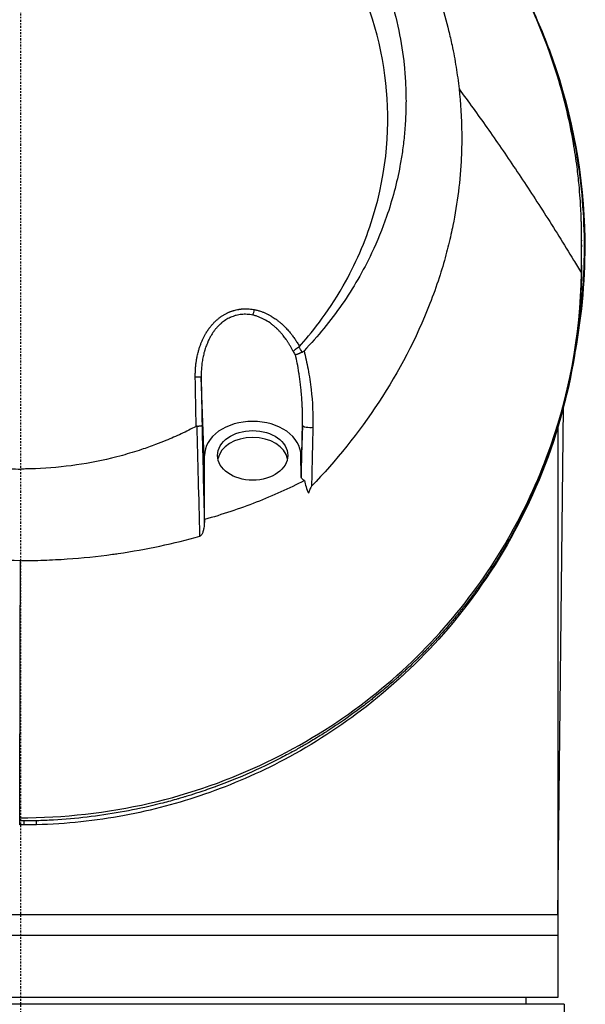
# Model space of a CAD drawing. Header units: millimetres. Extents: x 0 to 4378, y 0 to 2376.
# Tile 624 of 656: x 2251 to 2292, y 1814 to 1886. Entities that reach past the tile are written whole.
import ezdxf

# ---------------------------------------------------------------- set-up
doc = ezdxf.new("R2010")
doc.units = ezdxf.units.MM
doc.header["$LTSCALE"] = 0.2
doc.linetypes.add('CENTER2', pattern=[1.125, 0.75, -0.125, 0.125, -0.125])
doc.layers.add('02_Center Line', color=1, linetype='CENTER2')

# ---------------------------------------------------------------- blocks, each defined once
blk = doc.blocks.new('A$C1d6742d2')
for p, q in [((39.441, 1369.411), (39.441, 1369.407)), ((40.73, 1369.705), (40.73, 1369.866)), ((40.73, 1369.639), (40.73, 1369.8)), ((40.73, 1369.366), (40.73, 1369.205)), ((39.485, 1369.336), (39.485, 1369.34)), ((40.73, 1367.87), (40.73, 1368.031)), ((40.351, 1362.28), (40.351, 1362.28)), ((40.229, 1361.464), (40.229, 1361.464)), ((13.359, 1353.213), (13.118, 1359.725)), ((39.006, 1320.7), (39.418, 1357.552)), ((39.418, 1357.619), (39.418, 1357.619)), ((20.471, 1356.232), (20.365, 1353.375)), ((39, 1356.07), (39, 1314.7)), ((13.359, 1349.425), (13.359, 1354.061)), ((20.372, 1352.568), (20.359, 1354.061)), ((-0.03, 1327.223), (-0.056, 1327.223)), ((-0.055, 1327.516), (-0.055, 1327.746)), ((39.006, 1320.7), (-39.006, 1320.7)), ((39, 1319.2), (-39, 1319.2)), ((39, 1314.7), (-39, 1314.7)), ((36.713, 1314.2), (36.721, 1314.7)), ((39.467, 1314.2), (-39.467, 1314.2)), ((39.467, 1314.2), (39.525, 1307.501))]:
    blk.add_line(p, q)
for centre, major_axis, ratio, start_param, end_param in [((39.724, 1367.041), (1, -0.019), 0.706619, 0.000005, 0.013273), ((16.875, 1364.593), (0.095, 0.491), 0.171727, 3.969203, 4.870511), ((16.574, 1359.353), (3.864, 0.903), 0.946376, 0.322075, 0.400787), ((19.629, 1362.882), (0.581, -0.954), 0.414136, 0.00094, 0.125378), ((17.669, 1359.644), (-0.955, 3.618), 0.893967, 5.025478, 5.142603), ((20.231, 1362.184), (-0.173, 0.631), 0.753521, 3.244774, 3.56331), ((12.618, 1359.715), (0.5, 0.009), 0.072072, 0.018559, 1.420074), ((12.816, 1355.447), (0.005, 0.742), 0.421732, 0.0112, 0.223639), ((21.93, 1330.935), (-7.364, 286.577), 0.028362, 1.481635, 1.50657), ((16.857, 1353.566), (2.55, 0), 0.707097, 0.137693, 3.003899), ((12.872, 1349.428), (0.487, -0.01), 0.816194, 6.243172, 6.299852), ((1.136, 1328.237), (0.027, -1), 0.02572, 0.005843, 0.785049)]:
    blk.add_ellipse(centre, major_axis=major_axis, ratio=ratio, start_param=start_param, end_param=end_param)
blk.add_ellipse((16.857, 1354.061), major_axis=(2.55, 0), ratio=0.707097)
for points, knots in [([(3.068, 1409.103), (4.445, 1408.947), (5.82, 1408.689), (8.493, 1408.018), (9.811, 1407.602), (13.686, 1406.108), (16.132, 1404.807), (19.871, 1402.185), (21.266, 1401.024), (22.721, 1399.594), (22.884, 1399.43), (24.294, 1397.984), (25.43, 1396.606), (27.197, 1394.053), (27.883, 1392.917), (28.947, 1390.869), (29.359, 1389.976), (30.276, 1387.715), (30.729, 1386.325), (31.169, 1384.56), (31.251, 1384.208), (31.44, 1383.319), (31.538, 1382.783), (31.704, 1381.753), (31.78, 1381.212), (31.839, 1380.676)], [0.000006, 0.000006, 0.000006, 0.000006, 0.415915, 0.415915, 0.829157, 0.829157, 1.642303, 1.642303, 2.181975, 2.181975, 2.250978, 2.250978, 2.784949, 2.784949, 3.180899, 3.180899, 3.475323, 3.475323, 3.911917, 3.911917, 4.020234, 4.020234, 4.184358, 4.184358, 4.345765, 4.345765, 4.345765, 4.345765]), ([(40.73, 1369.8), (40.73, 1369.846), (40.73, 1369.892), (40.73, 1369.985), (40.73, 1370.028), (40.729, 1370.167), (40.729, 1370.258), (40.726, 1370.533), (40.722, 1370.716), (40.715, 1371.021), (40.711, 1371.143), (40.69, 1371.754), (40.665, 1372.241), (40.607, 1373.055), (40.58, 1373.38), (40.508, 1374.138), (40.459, 1374.57), (40.33, 1375.579), (40.243, 1376.155), (40.011, 1377.495), (39.856, 1378.259), (39.44, 1380.036), (39.161, 1381.046), (38.659, 1382.623), (38.462, 1383.195), (38.012, 1384.414), (37.754, 1385.061), (37.33, 1386.047), (37.177, 1386.389), (36.659, 1387.508), (36.27, 1388.279), (35.378, 1389.918), (34.866, 1390.781), (33.687, 1392.605), (33.009, 1393.563), (31.89, 1395.001), (31.487, 1395.495), (30.281, 1396.901), (29.441, 1397.798), (27.71, 1399.479), (26.825, 1400.268), (25.075, 1401.691), (24.222, 1402.333), (22.551, 1403.485), (21.744, 1404.002), (19.444, 1405.36), (17.895, 1406.15), (15.436, 1407.207), (14.588, 1407.539), (13.72, 1407.845)], [-7.729646, -7.729646, -7.729646, -7.729646, -7.7105, -7.7105, -7.690784, -7.690784, -7.652085, -7.652085, -7.574411, -7.574411, -7.52262, -7.52262, -7.315388, -7.315388, -7.177354, -7.177354, -6.993313, -6.993313, -6.748015, -6.748015, -6.420978, -6.420978, -5.985072, -5.985072, -5.73644, -5.73644, -5.452577, -5.452577, -5.301087, -5.301087, -4.95462, -4.95462, -4.558517, -4.558517, -4.106103, -4.106103, -3.864795, -3.864795, -3.410322, -3.410322, -2.984789, -2.984789, -2.612354, -2.612354, -2.286343, -2.286343, -1.715455, -1.715455, -1.424487, -1.424487, -1.424487, -1.424487]), ([(3.068, 1406.326), (3.654, 1406.264), (4.237, 1406.184), (5.398, 1405.988), (5.976, 1405.872), (7.696, 1405.473), (8.824, 1405.138), (10.238, 1404.623), (10.551, 1404.503), (11.689, 1404.044), (12.5, 1403.672), (16.549, 1401.58), (19.429, 1399.301), (22.029, 1396.234), (22.301, 1395.898), (22.832, 1395.208), (23.087, 1394.859), (23.836, 1393.78), (24.302, 1393.032), (25.154, 1391.5), (25.54, 1390.716), (26.232, 1389.112), (26.536, 1388.295), (27.062, 1386.633), (27.284, 1385.784), (27.635, 1384.088), (27.765, 1383.245), (27.897, 1381.966), (27.93, 1381.533), (27.964, 1380.878), (27.972, 1380.663), (27.989, 1380.019), (27.989, 1379.591), (27.967, 1378.724), (27.945, 1378.283), (27.897, 1377.646), (27.88, 1377.449), (27.823, 1376.875), (27.775, 1376.489), (27.67, 1375.765), (27.614, 1375.422), (27.318, 1373.839), (26.993, 1372.611), (26.264, 1370.506), (25.902, 1369.621), (24.878, 1367.461), (24.156, 1366.21), (22.924, 1364.427), (22.489, 1363.849), (21.572, 1362.729), (21.088, 1362.184), (20.583, 1361.662)], [0.000007, 0.000007, 0.000007, 0.000007, 0.177121, 0.177121, 0.354236, 0.354236, 0.708781, 0.708781, 0.809982, 0.809982, 1.079447, 1.079447, 2.190962, 2.190962, 2.323103, 2.323103, 2.454893, 2.454893, 2.723503, 2.723503, 2.991439, 2.991439, 3.260082, 3.260082, 3.532073, 3.532073, 3.798573, 3.798573, 3.934249, 3.934249, 4.003836, 4.003836, 4.140094, 4.140094, 4.281027, 4.281027, 4.344095, 4.344095, 4.4675, 4.4675, 4.580149, 4.580149, 4.986965, 4.986965, 5.291419, 5.291419, 5.747573, 5.747573, 5.975445, 5.975445, 6.202843, 6.202843, 6.202843, 6.202843]), ([(0.009, 1403.919), (-0.811, 1403.919), (-1.629, 1403.874), (-3.678, 1403.673), (-4.931, 1403.463), (-7.367, 1402.89), (-8.561, 1402.526), (-12.385, 1401.078), (-14.868, 1399.678), (-19.709, 1395.845), (-21.9, 1393.299), (-25.248, 1387.366), (-26.193, 1384.178), (-26.837, 1378.194), (-26.657, 1374.825), (-25.038, 1369.604), (-24.318, 1367.947), (-22.268, 1364.343), (-21.039, 1362.848), (-20.251, 1361.965)], [-3.39418, -3.39418, -3.39418, -3.39418, -3.261671, -3.261671, -3.054858, -3.054858, -2.849127, -2.849127, -2.378218, -2.378218, -1.814355, -1.814355, -1.213576, -1.213576, -0.643142, -0.643142, -0.364576, -0.364576, -0.000015, -0.000015, -0.000015, -0.000015]), ([(20.255, 1361.965), (21.041, 1362.847), (22.267, 1364.338), (24.315, 1367.934), (25.034, 1369.587), (26.656, 1374.802), (26.84, 1378.17), (26.201, 1384.158), (25.258, 1387.347), (21.917, 1393.281), (19.728, 1395.828), (14.889, 1399.667), (12.404, 1401.07), (8.579, 1402.521), (7.385, 1402.886), (4.95, 1403.46), (3.697, 1403.67), (1.649, 1403.873), (0.83, 1403.919), (0.009, 1403.919)], [-6.298185, -6.298185, -6.298185, -6.298185, -5.62338, -5.62338, -5.107672, -5.107672, -4.04946, -4.04946, -2.934387, -2.934387, -1.887256, -1.887256, -1.012101, -1.012101, -0.630052, -0.630052, -0.246202, -0.246202, -0.000001, -0.000001, -0.000001, -0.000001]), ([(36.78, 1387.237), (37.466, 1385.838), (38.071, 1384.401), (40.08, 1378.758), (40.89, 1374.272), (41.002, 1367.103), (40.771, 1364.345), (40.264, 1361.645)], [3.522896, 3.522896, 3.522896, 3.522896, 3.987632, 3.987632, 5.319807, 5.319807, 6.138848, 6.138848, 6.138848, 6.138848]), ([(40.94, 1369.2), (40.94, 1369.47), (40.937, 1369.74), (40.887, 1372.301), (40.651, 1374.569), (39.801, 1379.06), (39.184, 1381.277), (38.24, 1383.828), (38.075, 1384.252), (37.904, 1384.673)], [-0.5034941, -0.5034941, -0.5034941, -0.5034941, -0.4959406, -0.4959406, -0.4320026, -0.4320026, -0.3680646, -0.3680646, -0.3552244, -0.3552244, -0.3552244, -0.3552244]), ([(31.839, 1380.676), (31.945, 1379.642), (32.025, 1378.617), (32.034, 1377.264), (32.034, 1377.108), (32.03, 1376.537), (32.019, 1376.122), (31.921, 1374.048), (31.716, 1372.398), (31.343, 1370.543), (31.297, 1370.326), (31.139, 1369.612), (31.018, 1369.121), (30.734, 1368.069), (30.57, 1367.514), (30.184, 1366.329), (29.961, 1365.704), (27.743, 1360.002), (24.66, 1355.493), (21.131, 1351.822)], [0.000285, 0.000285, 0.000285, 0.000285, 0.321001, 0.321001, 0.36268, 0.36268, 0.473859, 0.473859, 0.918585, 0.918585, 0.977703, 0.977703, 1.113088, 1.113088, 1.267944, 1.267944, 1.444508, 1.444508, 2.894022, 2.894022, 2.894022, 2.894022]), ([(31.839, 1380.676), (32.518, 1379.758), (33.191, 1378.824), (34.555, 1376.888), (35.245, 1375.884), (36.63, 1373.819), (37.325, 1372.757), (38.733, 1370.553), (39.445, 1369.41), (40.34, 1367.936), (40.533, 1367.617), (40.725, 1367.296)], [0.0000003, 0.0000003, 0.0000003, 0.0000003, 0.2202609, 0.2202609, 0.4494903, 0.4494903, 0.6850729, 0.6850729, 0.9320106, 0.9320106, 1, 1, 1, 1]), ([(40.725, 1367.296), (40.727, 1367.403), (40.728, 1367.516), (40.729, 1367.628), (40.729, 1367.666), (40.729, 1367.705), (40.73, 1367.744), (40.73, 1367.854), (40.73, 1367.962), (40.73, 1368.062), (40.73, 1368.107), (40.73, 1368.15), (40.73, 1368.191), (40.73, 1368.242), (40.73, 1368.289), (40.73, 1368.331), (40.73, 1368.39), (40.73, 1368.445), (40.73, 1368.497), (40.73, 1368.546), (40.73, 1368.593), (40.73, 1368.638), (40.73, 1368.739), (40.73, 1368.832), (40.73, 1368.931), (40.73, 1368.981), (40.73, 1369.031), (40.73, 1369.086), (40.73, 1369.133), (40.73, 1369.183), (40.73, 1369.237), (40.73, 1369.278), (40.73, 1369.32), (40.73, 1369.366)], [-0.3053506, -0.3053506, -0.3053506, -0.3053506, -0.2695389, -0.2695389, -0.2695389, -0.2571259, -0.2571259, -0.2571259, -0.2214728, -0.2214728, -0.2214728, -0.2054105, -0.2054105, -0.2054105, -0.1855765, -0.1855765, -0.1855765, -0.1580471, -0.1580471, -0.1580471, -0.1316959, -0.1316959, -0.1316959, -0.0734957, -0.0734957, -0.0734957, -0.0446243, -0.0446243, -0.0446243, -0.0192842, -0.0192842, -0.0192842, 0, 0, 0, 0]), ([(40.73, 1369.366), (40.73, 1369.422), (40.73, 1369.477), (40.73, 1369.533), (40.73, 1369.608), (40.73, 1369.682), (40.73, 1369.757), (40.73, 1369.771), (40.73, 1369.786), (40.73, 1369.8)], [0, 0, 0, 0, 0.3844855, 0.3844855, 0.3844855, 0.8996816, 0.8996816, 0.8996816, 1, 1, 1, 1]), ([(40.374, 1362.418), (40.448, 1362.853), (40.514, 1363.289), (40.655, 1364.336), (40.723, 1364.947), (40.832, 1366.17), (40.873, 1366.781), (40.927, 1367.994), (40.94, 1368.597), (40.94, 1369.2)], [-0.56732925, -0.56732925, -0.56732925, -0.56732925, -0.55490743, -0.55490743, -0.53759152, -0.53759152, -0.52037488, -0.52037488, -0.50349411, -0.50349411, -0.50349411, -0.50349411]), ([(40.73, 1368.398), (40.73, 1368.52), (40.73, 1368.642), (40.73, 1368.911), (40.73, 1369.058), (40.73, 1369.205)], [0.3815412, 0.3815412, 0.3815412, 0.3815412, 0.6621397, 0.6621397, 1, 1, 1, 1]), ([(-0.055, 1327.746), (3.153, 1327.748), (6.319, 1328.099), (12.401, 1329.502), (15.239, 1330.519), (20.493, 1333.039), (22.901, 1334.545), (27.175, 1337.825), (29.084, 1339.626), (34.126, 1345.369), (36.566, 1349.592), (39.822, 1358.281), (40.655, 1362.782), (40.725, 1367.296)], [0, 0, 0, 0, 0.125, 0.125, 0.25, 0.25, 0.375, 0.375, 0.5, 0.5, 0.75, 0.75, 1, 1, 1, 1]), ([(40.73, 1367.87), (40.73, 1367.735), (40.73, 1367.601), (40.729, 1367.466), (40.728, 1367.321), (40.726, 1367.176), (40.724, 1367.031)], [0.035359, 0.035359, 0.035359, 0.035359, 0.5016036, 0.5016036, 0.5016036, 1, 1, 1, 1]), ([(40.723, 1367.022), (40.609, 1360.931), (39.113, 1354.748), (34.76, 1346.418), (33.059, 1343.87), (29.306, 1339.464), (27.323, 1337.551), (23.276, 1334.402), (21.279, 1333.095), (17.315, 1330.998), (15.383, 1330.151), (11.5, 1328.811), (9.547, 1328.289), (5.466, 1327.527), (3.313, 1327.296), (1.163, 1327.237)], [0, 0, 0, 0, 2.551508, 2.551508, 3.723769, 3.723769, 4.711282, 4.711282, 5.514892, 5.514892, 6.188052, 6.188052, 6.807183, 6.807183, 7.452626, 7.452626, 7.452626, 7.452626]), ([(40.724, 1367.031), (40.713, 1366.452), (40.689, 1365.872), (40.653, 1365.293), (40.581, 1364.135), (40.459, 1362.978), (40.285, 1361.825), (40.112, 1360.672), (39.887, 1359.523), (39.61, 1358.379), (39.334, 1357.237), (39.005, 1356.1), (38.624, 1354.972), (38.506, 1354.624), (38.383, 1354.276), (38.256, 1353.93), (37.969, 1353.155), (37.657, 1352.383), (37.318, 1351.618), (36.829, 1350.511), (36.286, 1349.417), (35.685, 1348.336), (35.555, 1348.102), (35.422, 1347.869), (35.286, 1347.636), (35.265, 1347.6), (35.245, 1347.565), (35.224, 1347.529), (35.067, 1347.261), (34.906, 1346.995), (34.741, 1346.729), (34.613, 1346.522), (34.483, 1346.315), (34.351, 1346.11), (34.188, 1345.857), (34.023, 1345.605), (33.853, 1345.355), (33.809, 1345.29), (33.757, 1345.214), (33.713, 1345.148), (33.684, 1345.107), (33.659, 1345.071), (33.641, 1345.044), (33.632, 1345.031), (33.625, 1345.021), (33.62, 1345.013), (33.585, 1344.963), (33.531, 1344.886), (33.458, 1344.782), (33.385, 1344.679), (33.293, 1344.548), (33.179, 1344.391), (33.174, 1344.384), (33.169, 1344.377), (33.164, 1344.37), (33.112, 1344.297), (33.055, 1344.22), (32.994, 1344.136), (32.97, 1344.104), (32.943, 1344.068), (32.917, 1344.032), (32.889, 1343.995), (32.861, 1343.957), (32.836, 1343.923), (32.819, 1343.901), (32.804, 1343.88), (32.79, 1343.862), (32.723, 1343.772), (32.657, 1343.684), (32.593, 1343.599), (32.457, 1343.421), (32.329, 1343.255), (32.207, 1343.099), (32.162, 1343.042), (32.118, 1342.986), (32.075, 1342.931), (32.06, 1342.911), (32.048, 1342.896), (32.035, 1342.88), (32.025, 1342.867), (32.014, 1342.854), (32.001, 1342.837), (31.987, 1342.82), (31.971, 1342.8), (31.951, 1342.774), (31.947, 1342.769), (31.942, 1342.764), (31.938, 1342.758), (31.787, 1342.569), (31.644, 1342.393), (31.509, 1342.229), (31.502, 1342.221), (31.495, 1342.213), (31.488, 1342.204), (31.454, 1342.163), (31.421, 1342.123), (31.388, 1342.083), (31.147, 1341.794), (30.934, 1341.547), (30.754, 1341.342), (30.549, 1341.108), (30.385, 1340.928), (30.267, 1340.799), (30.224, 1340.751), (30.186, 1340.71), (30.155, 1340.676), (30.144, 1340.665), (30.135, 1340.654), (30.126, 1340.644), (30.12, 1340.638), (30.107, 1340.624), (30.09, 1340.605), (30.071, 1340.586), (30.048, 1340.561), (30.024, 1340.535), (30.001, 1340.51), (29.976, 1340.483), (29.954, 1340.46), (29.944, 1340.449), (29.935, 1340.439), (29.926, 1340.43), (29.857, 1340.356), (29.79, 1340.285), (29.726, 1340.218), (29.638, 1340.125), (29.554, 1340.038), (29.476, 1339.957), (29.452, 1339.932), (29.428, 1339.907), (29.404, 1339.883), (29.287, 1339.762), (29.184, 1339.658), (29.095, 1339.568), (29.054, 1339.527), (29.016, 1339.488), (28.981, 1339.454), (28.966, 1339.439), (28.958, 1339.431), (28.952, 1339.425), (28.944, 1339.417), (28.938, 1339.411), (28.923, 1339.396), (28.921, 1339.394), (28.919, 1339.392), (28.917, 1339.39), (28.871, 1339.344), (28.797, 1339.271), (28.696, 1339.171), (28.65, 1339.126), (28.598, 1339.076), (28.541, 1339.02), (28.362, 1338.847), (28.182, 1338.676), (28.055, 1338.557), (28.051, 1338.553), (28.047, 1338.549), (28.044, 1338.546), (27.926, 1338.436), (27.838, 1338.355), (27.781, 1338.301), (27.775, 1338.296), (27.77, 1338.292), (27.766, 1338.287), (27.758, 1338.281), (27.738, 1338.262), (27.714, 1338.24), (27.695, 1338.223), (27.675, 1338.204), (27.656, 1338.187), (27.651, 1338.182), (27.646, 1338.177), (27.641, 1338.173), (27.598, 1338.134), (27.555, 1338.095), (27.513, 1338.057), (27.429, 1337.981), (27.347, 1337.907), (27.266, 1337.835), (27.247, 1337.818), (27.228, 1337.801), (27.209, 1337.784), (27.068, 1337.659), (26.931, 1337.539), (26.8, 1337.426), (26.672, 1337.315), (26.549, 1337.21), (26.431, 1337.111), (26.125, 1336.853), (25.855, 1336.634), (25.627, 1336.451), (25.537, 1336.379), (25.453, 1336.313), (25.375, 1336.252), (25.332, 1336.217), (25.29, 1336.185), (25.251, 1336.154), (25.234, 1336.141), (25.223, 1336.133), (25.21, 1336.123), (25.199, 1336.114), (25.188, 1336.105), (25.171, 1336.092), (25.161, 1336.085), (25.15, 1336.076), (25.136, 1336.065), (25.004, 1335.963), (24.872, 1335.862), (24.738, 1335.761), (24.471, 1335.56), (24.201, 1335.36), (23.926, 1335.164), (23.378, 1334.77), (22.814, 1334.387), (22.235, 1334.015), (22.214, 1334.001), (22.193, 1333.988), (22.173, 1333.975), (21.903, 1333.802), (21.631, 1333.632), (21.356, 1333.465), (21.207, 1333.375), (21.058, 1333.285), (20.907, 1333.197), (20.881, 1333.181), (20.851, 1333.164), (20.823, 1333.147), (20.792, 1333.129), (20.763, 1333.112), (20.739, 1333.098), (20.722, 1333.088), (20.708, 1333.08), (20.698, 1333.074), (20.662, 1333.053), (20.625, 1333.032), (20.587, 1333.009), (20.498, 1332.958), (20.402, 1332.903), (20.3, 1332.845), (20.071, 1332.715), (19.81, 1332.57), (19.514, 1332.411), (19.491, 1332.398), (19.467, 1332.386), (19.444, 1332.373), (19.115, 1332.197), (18.747, 1332.005), (18.334, 1331.8), (17.594, 1331.432), (16.714, 1331.022), (15.675, 1330.594), (15.207, 1330.402), (14.707, 1330.207), (14.173, 1330.012), (14.158, 1330.006), (14.144, 1330.001), (14.13, 1329.996), (13.752, 1329.858), (13.356, 1329.721), (12.944, 1329.584), (12.69, 1329.501), (12.43, 1329.418), (12.163, 1329.336), (12.099, 1329.316), (12.033, 1329.296), (11.967, 1329.276), (11.946, 1329.269), (11.925, 1329.263), (11.904, 1329.257), (11.761, 1329.214), (11.623, 1329.173), (11.511, 1329.141), (11.481, 1329.132), (11.453, 1329.124), (11.427, 1329.116), (11.065, 1329.012), (10.701, 1328.913), (10.335, 1328.818), (10.093, 1328.756), (9.85, 1328.696), (9.606, 1328.637), (8.829, 1328.452), (8.042, 1328.288), (7.247, 1328.147), (6.452, 1328.006), (5.648, 1327.888), (4.84, 1327.794), (4.031, 1327.699), (3.217, 1327.628), (2.4, 1327.582), (1.992, 1327.559), (1.583, 1327.542), (1.173, 1327.53)], [0, 0, 0, 0, 0.032845, 0.032845, 0.032845, 0.098514, 0.098514, 0.098514, 0.164155, 0.164155, 0.164155, 0.229765, 0.229765, 0.229765, 0.25, 0.25, 0.25, 0.295338, 0.295338, 0.295338, 0.360817, 0.360817, 0.360817, 0.375, 0.375, 0.375, 0.377162, 0.377162, 0.377162, 0.393509, 0.393509, 0.393509, 0.40625, 0.40625, 0.40625, 0.421875, 0.421875, 0.421875, 0.42593, 0.42593, 0.42593, 0.428493, 0.428493, 0.428493, 0.429688, 0.429688, 0.429688, 0.4375, 0.4375, 0.4375, 0.445313, 0.445313, 0.445313, 0.445664, 0.445664, 0.445664, 0.449219, 0.449219, 0.449219, 0.450621, 0.450621, 0.450621, 0.452114, 0.452114, 0.452114, 0.453125, 0.453125, 0.453125, 0.458169, 0.458169, 0.458169, 0.46875, 0.46875, 0.46875, 0.472656, 0.472656, 0.472656, 0.47407, 0.47407, 0.47407, 0.475217, 0.475217, 0.475217, 0.476344, 0.476344, 0.476344, 0.476563, 0.476563, 0.476563, 0.483993, 0.483993, 0.483993, 0.484375, 0.484375, 0.484375, 0.486257, 0.486257, 0.486257, 0.5, 0.5, 0.5, 0.515625, 0.515625, 0.515625, 0.521453, 0.521453, 0.521453, 0.523438, 0.523438, 0.523438, 0.52457, 0.52457, 0.52457, 0.525731, 0.525731, 0.525731, 0.52685, 0.52685, 0.52685, 0.527344, 0.527344, 0.527344, 0.53125, 0.53125, 0.53125, 0.53666, 0.53666, 0.53666, 0.538372, 0.538372, 0.538372, 0.546875, 0.546875, 0.546875, 0.550781, 0.550781, 0.550781, 0.552445, 0.552445, 0.552445, 0.554421, 0.554421, 0.554421, 0.554688, 0.554688, 0.554688, 0.560068, 0.560068, 0.560068, 0.5625, 0.5625, 0.5625, 0.570081, 0.570081, 0.570081, 0.570313, 0.570313, 0.570313, 0.577477, 0.577477, 0.577477, 0.578125, 0.578125, 0.578125, 0.579102, 0.579102, 0.579102, 0.579856, 0.579856, 0.579856, 0.580078, 0.580078, 0.580078, 0.582031, 0.582031, 0.582031, 0.585938, 0.585938, 0.585938, 0.586848, 0.586848, 0.586848, 0.59375, 0.59375, 0.59375, 0.600497, 0.600497, 0.600497, 0.618038, 0.618038, 0.618038, 0.625, 0.625, 0.625, 0.628906, 0.628906, 0.628906, 0.630563, 0.630563, 0.630563, 0.631988, 0.631988, 0.631988, 0.632813, 0.632813, 0.632813, 0.640625, 0.640625, 0.640625, 0.65625, 0.65625, 0.65625, 0.6875, 0.6875, 0.6875, 0.688623, 0.688623, 0.688623, 0.703125, 0.703125, 0.703125, 0.710938, 0.710938, 0.710938, 0.712321, 0.712321, 0.712321, 0.713792, 0.713792, 0.713792, 0.714844, 0.714844, 0.714844, 0.71875, 0.71875, 0.71875, 0.727865, 0.727865, 0.727865, 0.748382, 0.748382, 0.748382, 0.75, 0.75, 0.75, 0.772382, 0.772382, 0.772382, 0.8125, 0.8125, 0.8125, 0.830542, 0.830542, 0.830542, 0.831023, 0.831023, 0.831023, 0.84375, 0.84375, 0.84375, 0.851563, 0.851563, 0.851563, 0.853457, 0.853457, 0.853457, 0.854072, 0.854072, 0.854072, 0.858245, 0.858245, 0.858245, 0.859375, 0.859375, 0.859375, 0.875, 0.875, 0.875, 0.885308, 0.885308, 0.885308, 0.918094, 0.918094, 0.918094, 0.950853, 0.950853, 0.950853, 0.983613, 0.983613, 0.983613, 1, 1, 1, 1]), ([(12.692, 1359.752), (12.691, 1359.84), (12.691, 1359.928), (12.694, 1360.103), (12.698, 1360.19), (12.707, 1360.363), (12.714, 1360.449), (12.73, 1360.619), (12.739, 1360.704), (12.761, 1360.87), (12.774, 1360.953), (12.802, 1361.116), (12.818, 1361.197), (12.847, 1361.335), (12.86, 1361.393), (12.887, 1361.504), (12.901, 1361.557), (12.936, 1361.69), (12.959, 1361.768), (13.008, 1361.923), (13.034, 1361.999), (13.088, 1362.149), (13.116, 1362.222), (13.174, 1362.362), (13.203, 1362.429), (13.266, 1362.567), (13.301, 1362.637), (13.37, 1362.771), (13.405, 1362.835), (13.445, 1362.904), (13.449, 1362.91), (13.476, 1362.957), (13.5, 1362.996), (13.547, 1363.072), (13.571, 1363.109), (13.62, 1363.182), (13.645, 1363.218), (13.682, 1363.27), (13.694, 1363.287), (13.732, 1363.338), (13.758, 1363.372), (13.811, 1363.439), (13.838, 1363.472), (13.882, 1363.524), (13.899, 1363.544), (13.942, 1363.593), (13.967, 1363.621), (14.019, 1363.677), (14.045, 1363.704), (14.097, 1363.757), (14.123, 1363.782), (14.177, 1363.833), (14.203, 1363.858), (14.258, 1363.906), (14.286, 1363.93), (14.325, 1363.963), (14.336, 1363.972), (14.375, 1364.004), (14.404, 1364.027), (14.463, 1364.073), (14.493, 1364.095), (14.533, 1364.123), (14.542, 1364.129), (14.609, 1364.176), (14.668, 1364.215), (14.787, 1364.288), (14.846, 1364.321), (14.932, 1364.366), (14.958, 1364.379), (15.008, 1364.404), (15.031, 1364.415), (15.076, 1364.436), (15.099, 1364.446), (15.128, 1364.458), (15.135, 1364.461), (15.164, 1364.474), (15.186, 1364.483), (15.232, 1364.501), (15.255, 1364.51), (15.303, 1364.528), (15.327, 1364.537), (15.377, 1364.554), (15.403, 1364.562), (15.438, 1364.573), (15.447, 1364.576), (15.497, 1364.591), (15.538, 1364.603), (15.638, 1364.629), (15.696, 1364.642), (15.76, 1364.655), (15.764, 1364.655), (15.788, 1364.66), (15.806, 1364.663), (15.842, 1364.67), (15.86, 1364.673), (15.895, 1364.678), (15.913, 1364.681), (15.949, 1364.686), (15.966, 1364.688), (16.003, 1364.693), (16.021, 1364.695), (16.056, 1364.698), (16.073, 1364.7), (16.226, 1364.713), (16.363, 1364.716), (16.637, 1364.704), (16.775, 1364.689), (16.933, 1364.662), (16.953, 1364.658), (16.973, 1364.655)], [0, 0, 0, 0, 0.038115, 0.038115, 0.075605, 0.075605, 0.112655, 0.112655, 0.149359, 0.149359, 0.186016, 0.186016, 0.222871, 0.222871, 0.25, 0.25, 0.275957, 0.275957, 0.314389, 0.314389, 0.352947, 0.352947, 0.390327, 0.390327, 0.425518, 0.425518, 0.462759, 0.462759, 0.49675, 0.49675, 0.5, 0.5, 0.521578, 0.521578, 0.543031, 0.543031, 0.564061, 0.564061, 0.573987, 0.573987, 0.594266, 0.594266, 0.613774, 0.613774, 0.625, 0.625, 0.642214, 0.642214, 0.659554, 0.659554, 0.67675, 0.67675, 0.693701, 0.693701, 0.7101, 0.7101, 0.716202, 0.716202, 0.731672, 0.731672, 0.746156, 0.746156, 0.75, 0.75, 0.776323, 0.776323, 0.801617, 0.801617, 0.8125, 0.8125, 0.822297, 0.822297, 0.832341, 0.832341, 0.835296, 0.835296, 0.845222, 0.845222, 0.854706, 0.854706, 0.863836, 0.863836, 0.872439, 0.872439, 0.875, 0.875, 0.887583, 0.887583, 0.904963, 0.904963, 0.90625, 0.90625, 0.911965, 0.911965, 0.917839, 0.917839, 0.923591, 0.923591, 0.928893, 0.928893, 0.933682, 0.933682, 0.9375, 0.9375, 0.966767, 0.966767, 0.995836, 0.995836, 1, 1, 1, 1]), ([(16.973, 1364.655), (17.047, 1364.64), (17.12, 1364.624), (17.267, 1364.585), (17.34, 1364.564), (17.472, 1364.52), (17.531, 1364.499), (17.622, 1364.464), (17.654, 1364.451), (17.719, 1364.424), (17.752, 1364.409), (17.818, 1364.38), (17.851, 1364.364), (17.916, 1364.333), (17.949, 1364.316), (17.997, 1364.292), (18.012, 1364.284), (18.062, 1364.258), (18.095, 1364.239), (18.156, 1364.205), (18.184, 1364.188), (18.304, 1364.118), (18.397, 1364.058), (18.494, 1363.99), (18.499, 1363.986), (18.568, 1363.938), (18.631, 1363.892), (18.752, 1363.798), (18.81, 1363.751), (18.888, 1363.685), (18.909, 1363.667), (18.936, 1363.643), (18.943, 1363.637), (18.966, 1363.617), (18.984, 1363.601), (19.02, 1363.568), (19.039, 1363.551), (19.074, 1363.518), (19.092, 1363.501), (19.128, 1363.467), (19.145, 1363.45), (19.16, 1363.435), (19.161, 1363.434), (19.245, 1363.351), (19.327, 1363.266), (19.489, 1363.085), (19.57, 1362.989), (19.671, 1362.861), (19.693, 1362.833), (19.774, 1362.726), (19.832, 1362.646), (19.944, 1362.484), (19.997, 1362.402), (20.099, 1362.238), (20.148, 1362.156), (20.215, 1362.038), (20.235, 1362.002), (20.255, 1361.965)], [0, 0, 0, 0, 0.0447982, 0.0447982, 0.0890691, 0.0890691, 0.125, 0.125, 0.1438235, 0.1438235, 0.162372, 0.162372, 0.1809558, 0.1809558, 0.1998559, 0.1998559, 0.2090035, 0.2090035, 0.2302048, 0.2302048, 0.25, 0.25, 0.321519, 0.321519, 0.3256794, 0.3256794, 0.375, 0.375, 0.4207665, 0.4207665, 0.4375, 0.4375, 0.442409, 0.442409, 0.4555352, 0.4555352, 0.4686943, 0.4686943, 0.4824178, 0.4824178, 0.4990105, 0.4990105, 0.5, 0.5, 0.60237, 0.60237, 0.708141, 0.708141, 0.7377626, 0.7377626, 0.8181353, 0.8181353, 0.8954072, 0.8954072, 0.9686926, 0.9686926, 0.9999993, 0.9999993, 0.9999993, 0.9999993]), ([(16.873, 1364.249), (16.803, 1364.264), (16.732, 1364.277), (16.59, 1364.297), (16.519, 1364.303), (16.378, 1364.311), (16.307, 1364.312), (16.176, 1364.309), (16.115, 1364.305), (15.986, 1364.293), (15.917, 1364.284), (15.787, 1364.261), (15.726, 1364.247), (15.66, 1364.231), (15.655, 1364.229), (15.576, 1364.209), (15.505, 1364.187), (15.377, 1364.141), (15.319, 1364.118), (15.253, 1364.089), (15.243, 1364.084), (15.175, 1364.054), (15.118, 1364.026), (15.007, 1363.966), (14.953, 1363.934), (14.846, 1363.866), (14.793, 1363.83), (14.693, 1363.757), (14.646, 1363.72), (14.587, 1363.672), (14.576, 1363.662), (14.561, 1363.649), (14.558, 1363.647), (14.494, 1363.592), (14.434, 1363.536), (14.333, 1363.434), (14.291, 1363.389), (14.232, 1363.322), (14.213, 1363.301), (14.177, 1363.257), (14.159, 1363.235), (14.123, 1363.19), (14.105, 1363.167), (14.069, 1363.12), (14.052, 1363.096), (14.024, 1363.058), (14.014, 1363.043), (13.993, 1363.013), (13.983, 1362.999), (13.929, 1362.919), (13.885, 1362.85), (13.8, 1362.707), (13.759, 1362.633), (13.68, 1362.48), (13.642, 1362.401), (13.601, 1362.308), (13.596, 1362.296), (13.59, 1362.284), (13.59, 1362.282), (13.557, 1362.207), (13.526, 1362.131), (13.474, 1361.994), (13.453, 1361.935), (13.423, 1361.846), (13.413, 1361.816), (13.394, 1361.756), (13.385, 1361.725), (13.366, 1361.663), (13.357, 1361.632), (13.339, 1361.569), (13.331, 1361.538), (13.318, 1361.491), (13.314, 1361.473), (13.307, 1361.445), (13.304, 1361.434), (13.271, 1361.3), (13.244, 1361.173), (13.198, 1360.922), (13.18, 1360.799), (13.15, 1360.548), (13.138, 1360.421), (13.122, 1360.162), (13.117, 1360.03), (13.116, 1359.839), (13.117, 1359.782), (13.118, 1359.725)], [0, 0, 0, 0, 0.031262, 0.031262, 0.062423, 0.062423, 0.093523, 0.093523, 0.120423, 0.120423, 0.150994, 0.150994, 0.178863, 0.178863, 0.181565, 0.181565, 0.215546, 0.215546, 0.244909, 0.244909, 0.25, 0.25, 0.280377, 0.280377, 0.309866, 0.309866, 0.33916, 0.33916, 0.366309, 0.366309, 0.373192, 0.373192, 0.375, 0.375, 0.410923, 0.410923, 0.4375, 0.4375, 0.448895, 0.448895, 0.460192, 0.460192, 0.471628, 0.471628, 0.483687, 0.483687, 0.491586, 0.491586, 0.5, 0.5, 0.540212, 0.540212, 0.580035, 0.580035, 0.619515, 0.619515, 0.625, 0.625, 0.625616, 0.625616, 0.661017, 0.661017, 0.6875, 0.6875, 0.699662, 0.699662, 0.711687, 0.711687, 0.723855, 0.723855, 0.736708, 0.736708, 0.744354, 0.744354, 0.75, 0.75, 0.8125, 0.8125, 0.86874, 0.86874, 0.92376, 0.92376, 0.977501, 0.977501, 1, 1, 1, 1]), ([(19.798, 1361.611), (19.766, 1361.678), (19.733, 1361.742), (19.665, 1361.87), (19.63, 1361.934), (19.575, 1362.031), (19.554, 1362.066), (19.517, 1362.129), (19.5, 1362.156), (19.467, 1362.21), (19.451, 1362.236), (19.418, 1362.287), (19.402, 1362.312), (19.37, 1362.361), (19.353, 1362.385), (19.319, 1362.435), (19.301, 1362.461), (19.279, 1362.493), (19.275, 1362.498), (19.208, 1362.593), (19.142, 1362.679), (19.033, 1362.816), (18.989, 1362.869), (18.922, 1362.945), (18.901, 1362.969), (18.859, 1363.015), (18.839, 1363.038), (18.797, 1363.082), (18.776, 1363.104), (18.733, 1363.149), (18.71, 1363.172), (18.665, 1363.217), (18.642, 1363.24), (18.615, 1363.265), (18.613, 1363.268), (18.607, 1363.273), (18.604, 1363.276), (18.546, 1363.331), (18.49, 1363.382), (18.375, 1363.48), (18.316, 1363.528), (18.244, 1363.584), (18.232, 1363.594), (18.08, 1363.709), (17.94, 1363.802), (17.731, 1363.922), (17.664, 1363.958), (17.525, 1364.026), (17.454, 1364.059), (17.308, 1364.119), (17.234, 1364.146), (17.083, 1364.196), (17.006, 1364.218), (16.91, 1364.241), (16.892, 1364.245), (16.873, 1364.249)], [0, 0, 0, 0, 0.046711, 0.046711, 0.096311, 0.096311, 0.125, 0.125, 0.149375, 0.149375, 0.174393, 0.174393, 0.199162, 0.199162, 0.222522, 0.222522, 0.245689, 0.245689, 0.25, 0.25, 0.325349, 0.325349, 0.375, 0.375, 0.399201, 0.399201, 0.423724, 0.423724, 0.44792, 0.44792, 0.472607, 0.472607, 0.494916, 0.494916, 0.497293, 0.497293, 0.5, 0.5, 0.54983, 0.54983, 0.601498, 0.601498, 0.612632, 0.612632, 0.73467, 0.73467, 0.792496, 0.792496, 0.853604, 0.853604, 0.916894, 0.916894, 0.983711, 0.983711, 1, 1, 1, 1]), ([(20.21, 1361.928), (20.194, 1361.918), (20.178, 1361.908), (20.162, 1361.898), (20.146, 1361.887), (20.13, 1361.877), (20.114, 1361.866), (20.098, 1361.855), (20.082, 1361.844), (20.067, 1361.833), (20.051, 1361.822), (20.035, 1361.811), (20.02, 1361.8), (20.005, 1361.789), (19.99, 1361.778), (19.976, 1361.767), (19.972, 1361.764), (19.968, 1361.761), (19.964, 1361.757), (19.954, 1361.75), (19.944, 1361.742), (19.934, 1361.734), (19.921, 1361.724), (19.909, 1361.714), (19.897, 1361.704), (19.885, 1361.694), (19.873, 1361.684), (19.863, 1361.675), (19.853, 1361.666), (19.843, 1361.657), (19.834, 1361.648), (19.825, 1361.64), (19.817, 1361.632), (19.81, 1361.624), (19.806, 1361.619), (19.802, 1361.615), (19.798, 1361.611)], [0, 0, 0, 0, 0.0977585, 0.0977585, 0.0977585, 0.1935795, 0.1935795, 0.1935795, 0.2879079, 0.2879079, 0.2879079, 0.3809599, 0.3809599, 0.3809599, 0.4735218, 0.4735218, 0.4735218, 0.4995432, 0.4995432, 0.4995432, 0.5659348, 0.5659348, 0.5659348, 0.658535, 0.658535, 0.658535, 0.7522359, 0.7522359, 0.7522359, 0.8467203, 0.8467203, 0.8467203, 0.9430884, 0.9430884, 0.9430884, 1, 1, 1, 1]), ([(19.969, 1361.367), (19.976, 1361.37), (19.985, 1361.374), (19.994, 1361.377), (20.004, 1361.381), (20.014, 1361.385), (20.026, 1361.39), (20.037, 1361.394), (20.049, 1361.399), (20.062, 1361.404), (20.075, 1361.409), (20.088, 1361.414), (20.102, 1361.42), (20.116, 1361.426), (20.131, 1361.432), (20.147, 1361.438), (20.154, 1361.441), (20.162, 1361.445), (20.17, 1361.448), (20.178, 1361.451), (20.187, 1361.455), (20.195, 1361.458), (20.212, 1361.465), (20.229, 1361.473), (20.246, 1361.48), (20.263, 1361.487), (20.281, 1361.495), (20.299, 1361.503), (20.317, 1361.511), (20.335, 1361.518), (20.352, 1361.526), (20.37, 1361.534), (20.388, 1361.542), (20.406, 1361.55), (20.421, 1361.557), (20.437, 1361.563), (20.452, 1361.57)], [0, 0, 0, 0, 0.094765, 0.094765, 0.094765, 0.1877083, 0.1877083, 0.1877083, 0.2792333, 0.2792333, 0.2792333, 0.3695283, 0.3695283, 0.3695283, 0.4593375, 0.4593375, 0.4593375, 0.5029897, 0.5029897, 0.5029897, 0.5489876, 0.5489876, 0.5489876, 0.6388096, 0.6388096, 0.6388096, 0.7297889, 0.7297889, 0.7297889, 0.8215701, 0.8215701, 0.8215701, 0.9155073, 0.9155073, 0.9155073, 0.9999981, 0.9999981, 0.9999981, 0.9999981]), ([(20.583, 1361.662), (20.692, 1361.231), (20.791, 1360.784), (20.963, 1359.85), (21.042, 1359.313), (21.201, 1357.937), (21.25, 1357.021), (21.226, 1356.089)], [0.0000209, 0.0000209, 0.0000209, 0.0000209, 0.25, 0.25, 0.5, 0.5, 1, 1, 1, 1]), ([(20.471, 1356.232), (20.471, 1356.256), (20.472, 1356.28), (20.473, 1356.325), (20.473, 1356.347), (20.475, 1356.426), (20.476, 1356.483), (20.477, 1356.626), (20.477, 1356.713), (20.476, 1356.83), (20.476, 1356.858), (20.475, 1356.977), (20.474, 1357.069), (20.47, 1357.239), (20.467, 1357.316), (20.463, 1357.454), (20.46, 1357.515), (20.451, 1357.731), (20.442, 1357.89), (20.424, 1358.167), (20.416, 1358.284), (20.403, 1358.438), (20.4, 1358.477), (20.393, 1358.555), (20.39, 1358.594), (20.382, 1358.674), (20.379, 1358.713), (20.375, 1358.752), (20.374, 1358.758), (20.368, 1358.821), (20.362, 1358.88), (20.342, 1359.077), (20.325, 1359.22), (20.3, 1359.427), (20.292, 1359.487), (20.276, 1359.61), (20.267, 1359.672), (20.25, 1359.796), (20.241, 1359.859), (20.224, 1359.971), (20.216, 1360.021), (20.173, 1360.299), (20.134, 1360.528), (20.053, 1360.961), (20.012, 1361.165), (19.969, 1361.367)], [0.0006332, 0.0006332, 0.0006332, 0.0006332, 0.0173884, 0.0173884, 0.0329302, 0.0329302, 0.0722622, 0.0722622, 0.1289759, 0.1289759, 0.1471362, 0.1471362, 0.2039627, 0.2039627, 0.25, 0.25, 0.2856215, 0.2856215, 0.375, 0.375, 0.4375, 0.4375, 0.4564123, 0.4564123, 0.4753651, 0.4753651, 0.49639, 0.49639, 0.5, 0.5, 0.5387047, 0.5387047, 0.625, 0.625, 0.6577734, 0.6577734, 0.6900025, 0.6900025, 0.7227109, 0.7227109, 0.75, 0.75, 0.881997, 0.881997, 1, 1, 1, 1]), ([(20.359, 1354.061), (20.359, 1354.714), (19.983, 1355.353), (18.682, 1356.271), (17.778, 1356.536), (15.94, 1356.536), (15.035, 1356.271), (13.735, 1355.353), (13.359, 1354.715), (13.359, 1354.061)], [0, 0, 0, 0, 0.25, 0.25, 0.5, 0.5, 0.75, 0.75, 1, 1, 1, 1]), ([(-12.749, 1356.17), (-11.208, 1355.353), (-9.744, 1354.793), (-8.033, 1354.245), (-7.54, 1354.102), (-6.911, 1353.938), (-6.779, 1353.905), (-5.676, 1353.634), (-4.696, 1353.45), (-3.212, 1353.254), (-2.714, 1353.201), (-1.969, 1353.142), (-1.718, 1353.126), (-1.34, 1353.106), (-1.215, 1353.101), (-0.969, 1353.091), (-0.841, 1353.087), (-0.475, 1353.078), (-0.234, 1353.075), (0.005, 1353.075)], [0.000004, 0.000004, 0.000004, 0.000004, 0.529245, 0.529245, 0.740514, 0.740514, 0.796473, 0.796473, 1.200971, 1.200971, 1.404037, 1.404037, 1.50459, 1.50459, 1.554539, 1.554539, 1.602436, 1.602436, 1.69253, 1.69253, 1.69253, 1.69253]), ([(12.752, 1356.171), (12.397, 1355.982), (12.036, 1355.802), (11.305, 1355.46), (10.935, 1355.297), (10.31, 1355.04), (10.055, 1354.941), (9.47, 1354.721), (9.131, 1354.601), (8.329, 1354.336), (7.868, 1354.196), (7.141, 1353.996), (6.871, 1353.926), (5.643, 1353.627), (4.67, 1353.446), (2.705, 1353.187), (1.713, 1353.109), (0.601, 1353.081), (0.363, 1353.076), (0.124, 1353.075), (0.005, 1353.075)], [-1.261639, -1.261639, -1.261639, -1.261639, -1.140232, -1.140232, -1.018717, -1.018717, -0.937038, -0.937038, -0.825786, -0.825786, -0.677804, -0.677804, -0.594491, -0.594491, -0.297871, -0.297871, 0, 0, 0.035566, 0.071132, 0.071132, 0.071132, 0.071132]), ([(12.818, 1356.19), (12.829, 1356.19), (12.841, 1356.191), (12.853, 1356.192), (12.865, 1356.192), (12.877, 1356.193), (12.89, 1356.194), (12.902, 1356.195), (12.914, 1356.196), (12.927, 1356.197), (12.939, 1356.198), (12.952, 1356.199), (12.964, 1356.2), (12.975, 1356.201), (12.985, 1356.202), (12.996, 1356.203), (13.006, 1356.204), (13.015, 1356.205), (13.025, 1356.206), (13.034, 1356.207), (13.042, 1356.208), (13.05, 1356.209), (13.052, 1356.21), (13.054, 1356.21), (13.056, 1356.21), (13.063, 1356.211), (13.07, 1356.212), (13.076, 1356.213), (13.08, 1356.213), (13.083, 1356.214), (13.086, 1356.214), (13.089, 1356.215), (13.092, 1356.215), (13.095, 1356.216), (13.097, 1356.216), (13.1, 1356.217), (13.103, 1356.217), (13.105, 1356.218), (13.108, 1356.218), (13.111, 1356.219), (13.114, 1356.219), (13.117, 1356.22), (13.12, 1356.22), (13.123, 1356.221), (13.126, 1356.222), (13.13, 1356.223), (13.133, 1356.223), (13.136, 1356.224), (13.14, 1356.225), (13.143, 1356.226), (13.147, 1356.227), (13.15, 1356.228), (13.155, 1356.229), (13.159, 1356.231), (13.162, 1356.232), (13.165, 1356.233), (13.167, 1356.234), (13.169, 1356.235), (13.172, 1356.237), (13.173, 1356.238), (13.174, 1356.239), (13.175, 1356.24), (13.176, 1356.24), (13.177, 1356.241), (13.177, 1356.242), (13.178, 1356.243), (13.178, 1356.243), (13.178, 1356.244), (13.178, 1356.244), (13.178, 1356.244), (13.178, 1356.244), (13.178, 1356.244), (13.178, 1356.244)], [0.0000384, 0.0000384, 0.0000384, 0.0000384, 0.0626256, 0.0626256, 0.0626256, 0.1247706, 0.1247706, 0.1247706, 0.1863321, 0.1863321, 0.1863321, 0.2499394, 0.2499394, 0.2499394, 0.3089338, 0.3089338, 0.3089338, 0.3673948, 0.3673948, 0.3673948, 0.4262297, 0.4262297, 0.4262297, 0.4407612, 0.4407612, 0.4407612, 0.5, 0.5, 0.5, 0.534744, 0.534744, 0.534744, 0.5713232, 0.5713232, 0.5713232, 0.6072655, 0.6072655, 0.6072655, 0.6407709, 0.6407709, 0.6407709, 0.6705082, 0.6705082, 0.6705082, 0.6985535, 0.6985535, 0.6985535, 0.7242768, 0.7242768, 0.7242768, 0.75, 0.75, 0.75, 0.783676, 0.783676, 0.783676, 0.8192693, 0.8192693, 0.8192693, 0.8568548, 0.8568548, 0.8568548, 0.8967059, 0.8967059, 0.8967059, 0.9370394, 0.9370394, 0.9370394, 0.9773546, 0.9773546, 0.9773546, 1, 1, 1, 1]), ([(20.389, 1352.47), (20.394, 1352.723), (20.4, 1352.976), (20.411, 1353.475), (20.416, 1353.721), (20.434, 1354.511), (20.445, 1355.056), (20.462, 1355.812), (20.466, 1356.021), (20.471, 1356.231)], [0.1673737, 0.1673737, 0.1673737, 0.1673737, 0.3359501, 0.3359501, 0.5, 0.5, 0.8612941, 0.8612941, 0.9999591, 0.9999591, 0.9999591, 0.9999591]), ([(21.226, 1356.089), (21.103, 1356.07), (20.895, 1356.066), (20.56, 1356.129), (20.473, 1356.188), (20.471, 1356.232)], [0, 0, 0, 0, 0.5, 0.5, 1, 1, 1, 1]), ([(20.613, 1352.238), (19.495, 1351.661), (18.328, 1351.135), (15.899, 1350.187), (14.646, 1349.768), (13.358, 1349.403)], [0.0000252, 0.0000252, 0.0000252, 0.0000252, 0.4153438, 0.4153438, 0.8306648, 0.8306648, 0.8306648, 0.8306648]), ([(20.613, 1352.238), (20.58, 1352.253), (20.55, 1352.271), (20.426, 1352.365), (20.373, 1352.466), (20.372, 1352.568)], [0, 0, 0, 0, 0.213209, 0.213209, 1, 1, 1, 1]), ([(20.613, 1352.238), (20.647, 1352.084), (20.687, 1351.928), (20.786, 1351.609), (20.845, 1351.451), (20.914, 1351.332)], [-0.103856, -0.103856, -0.103856, -0.103856, -0.0562876, -0.0562876, 0, 0, 0, 0]), ([(21.131, 1351.822), (21.109, 1351.796), (21.088, 1351.76), (21.071, 1351.729), (21.046, 1351.684), (21.023, 1351.632), (21.004, 1351.585), (20.971, 1351.504), (20.941, 1351.416), (20.914, 1351.332)], [-0.053772, -0.053772, -0.053772, -0.053772, -0.04302429, -0.04302429, -0.04302429, -0.02732571, -0.02732571, -0.02732571, -0.00036275, -0.00036275, -0.00036275, -0.00036275]), ([(13.358, 1349.403), (13.355, 1349.202), (13.341, 1348.983), (13.292, 1348.694), (13.272, 1348.6), (13.224, 1348.447), (13.195, 1348.373), (13.139, 1348.285), (13.118, 1348.258), (13.085, 1348.229), (13.075, 1348.222), (13.06, 1348.213), (13.054, 1348.211), (13.044, 1348.206), (13.039, 1348.204), (13.033, 1348.202)], [-0.136087, -0.136087, -0.136087, -0.136087, -0.0680253, -0.0680253, -0.0388893, -0.0388893, -0.0168047, -0.0168047, -0.0070404, -0.0070404, -0.0035525, -0.0035525, -0.0016633, -0.0016633, -0.000001, -0.000001, -0.000001, -0.000001]), ([(-0.004, 1346.419), (-1.228, 1346.418), (-2.438, 1346.466), (-4.047, 1346.587), (-4.471, 1346.625), (-5.489, 1346.728), (-6.082, 1346.799), (-7.253, 1346.962), (-7.831, 1347.053), (-9.214, 1347.295), (-10.019, 1347.458), (-11.194, 1347.727), (-11.57, 1347.818), (-12.306, 1348.006), (-12.668, 1348.103), (-13.026, 1348.205)], [0, 0, 0, 0, 0.367289, 0.367289, 0.499008, 0.499008, 0.684485, 0.684485, 0.867299, 0.867299, 1.125074, 1.125074, 1.248381, 1.248381, 1.368755, 1.368755, 1.368755, 1.368755]), ([(-0.004, 1346.419), (0.079, 1346.419), (0.14, 1346.419), (0.28, 1346.421), (0.351, 1346.421), (0.564, 1346.424), (0.705, 1346.427), (1.133, 1346.435), (1.413, 1346.443), (2.259, 1346.475), (2.822, 1346.504), (4.491, 1346.62), (5.599, 1346.731), (6.829, 1346.901), (6.967, 1346.921), (8.12, 1347.091), (9.125, 1347.27), (11.104, 1347.691), (12.075, 1347.931), (13.03, 1348.201)], [-1.314896, -1.314896, -1.314896, -1.314896, -1.295277, -1.295277, -1.275025, -1.275025, -1.234353, -1.234353, -1.151822, -1.151822, -0.987075, -0.987075, -0.661765, -0.661765, -0.620694, -0.620694, -0.30847, -0.30847, -0.000009, -0.000009, -0.000009, -0.000009]), ([(13.033, 1348.202), (13.033, 1348.202), (13.032, 1348.202), (13.031, 1348.202), (13.03, 1348.201), (13.03, 1348.201)], [0.000001, 0.000001, 0.000001, 0.000001, 0.0002129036, 0.0002129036, 0.000423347, 0.000423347, 0.000423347, 0.000423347]), ([(-0.03, 1327.223), (-0.031, 1327.223), (-0.032, 1327.224), (-0.034, 1327.231), (-0.035, 1327.236), (-0.037, 1327.249), (-0.038, 1327.257), (-0.041, 1327.277), (-0.042, 1327.289), (-0.044, 1327.315), (-0.045, 1327.33), (-0.047, 1327.362), (-0.048, 1327.38), (-0.05, 1327.417), (-0.051, 1327.438), (-0.053, 1327.477), (-0.054, 1327.496), (-0.055, 1327.516)], [0.3452726, 0.3452726, 0.3452726, 0.3452726, 0.4222753, 0.4222753, 0.5050868, 0.5050868, 0.5879516, 0.5879516, 0.6710765, 0.6710765, 0.7551465, 0.7551465, 0.8398331, 0.8398331, 0.9260107, 0.9260107, 0.9999928, 0.9999928, 0.9999928, 0.9999928]), ([(0.252, 1327.516), (0.252, 1327.449), (0.252, 1327.39), (0.252, 1327.342), (0.252, 1327.296), (0.251, 1327.262), (0.251, 1327.242), (0.251, 1327.23), (0.251, 1327.224), (0.25, 1327.224)], [0.0000212, 0.0000212, 0.0000212, 0.0000212, 0.2548799, 0.2548799, 0.2548799, 0.4967195, 0.4967195, 0.4967195, 0.6531208, 0.6531208, 0.6531208, 0.6531208]), ([(1.173, 1327.53), (0.988, 1327.525), (0.803, 1327.522), (0.598, 1327.519), (0.579, 1327.519), (0.456, 1327.517), (0.354, 1327.517), (0.252, 1327.516)], [0, 0, 0, 0, 0.6021183, 0.6021183, 0.6656638, 0.6656638, 1, 1, 1, 1])]:
    blk.add_open_spline(points, degree=3, knots=knots)
for points in [[(38.993, 1370.125), (38.993, 1370.126), (38.993, 1370.128), (38.993, 1370.13)], [(39.141, 1369.891), (39.141, 1369.892), (39.141, 1369.893), (39.142, 1369.894)], [(40.73, 1369.705), (40.73, 1369.683), (40.73, 1369.661), (40.73, 1369.639)], [(12.752, 1356.171), (12.732, 1357.361), (12.713, 1358.542), (12.692, 1359.752)], [(13.118, 1359.725), (13.138, 1358.565), (13.158, 1357.405), (13.178, 1356.244)], [(13.03, 1348.201), (12.954, 1351.047), (12.884, 1353.709), (12.818, 1356.19)], [(21.226, 1356.089), (21.197, 1354.763), (21.165, 1353.34), (21.131, 1351.822)], [(-0.055, 1327.746), (-0.031, 1333.942), (-0.014, 1340.166), (-0.004, 1346.419)], [(0.252, 1327.516), (0.146, 1327.516), (0.044, 1327.516), (-0.055, 1327.516)], [(0.25, 1327.224), (0.157, 1327.223), (0.063, 1327.223), (-0.03, 1327.223)], [(0.25, 1327.224), (0.25, 1327.224), (0.25, 1327.224), (0.25, 1327.224)], [(1.163, 1327.238), (0.859, 1327.23), (0.555, 1327.226), (0.251, 1327.224)]]:
    blk.add_open_spline(points, degree=3)
blk.add_rational_spline([(40.73, 1369.366), (40.73, 1369.451), (40.73, 1369.537), (40.73, 1369.628), (40.73, 1369.633), (40.73, 1369.639)], [1.00000000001, 1.00000000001, 1.00000000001, 1.00000000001, 1.00000000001, 1], degree=3, knots=[0.3714423, 0.3714423, 0.3714423, 0.3714423, 0.9617798, 0.9617798, 1, 1, 1, 1])
at = {"layer": '02_Center Line'}
blk.add_line((0, 1425.306), (0, -16.53), dxfattribs=at)

msp = doc.modelspace()

# ---------------------------------------------------------------- block references
msp.add_blockref('A$C1d6742d2', (2251.163, 499.915))

doc.saveas('drawing.dxf')
